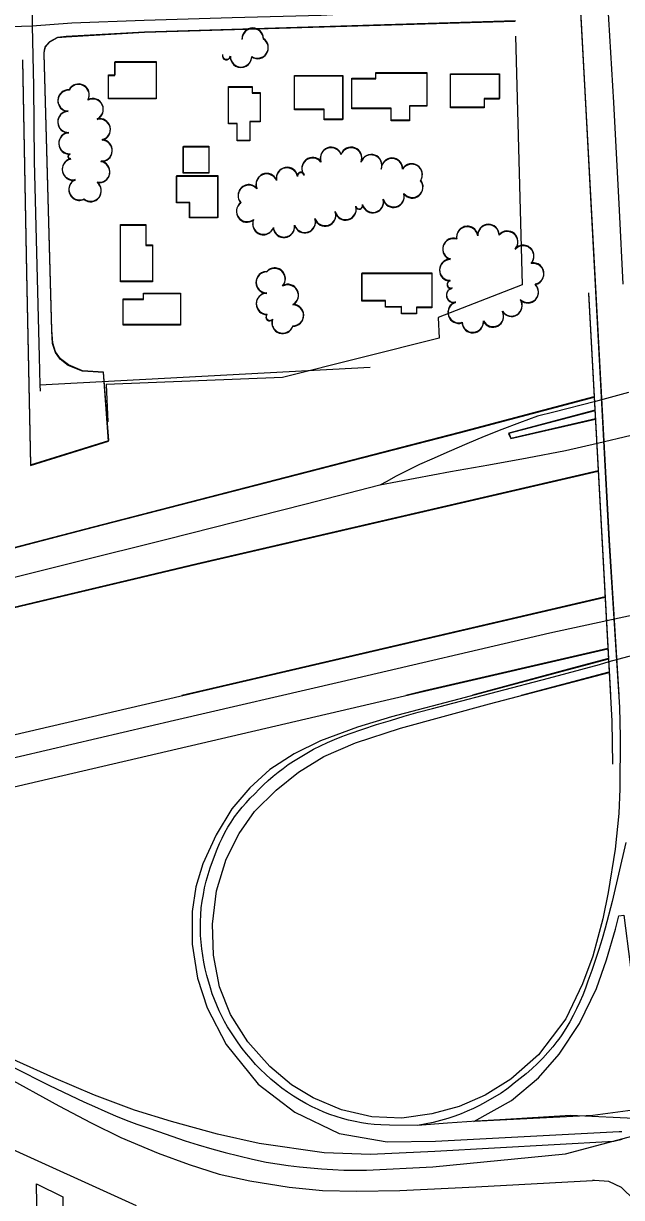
# Model space of a CAD drawing. Extents: x -25029 to 2274964, y -81170 to 687028.
# Drawn here: x 2236 to 2795, y -67916 to -66817 of the extents above; entities that cross this region are included whole.
import ezdxf

# ---------------------------------------------------------------- set-up
doc = ezdxf.new("R2010")
doc.units = 0
for name, color, linetype in [('81911BEA - RW_X_Fee_RW', 7, 'Continuous'), ('AP_X_Lights', 7, 'Continuous'), ('BLDG', 7, 'Continuous'), ('BRIDGE', 7, 'Continuous'), ('GE_X_CL_2000', 7, 'Continuous'), ('INTERSTATE', 7, 'Continuous'), ('ROAD', 7, 'Continuous'), ('TREES', 7, 'Continuous')]:
    doc.layers.add(name, color=color, linetype=linetype)

msp = doc.modelspace()

# ---------------------------------------------------------------- linework, layer by layer
at = {"layer": '81911BEA - RW_X_Fee_RW'}
for p, q in [((2695.8, -66829.4), (2701.8, -67061.8)), ((2132.5, -67828.7), (2341.1, -67923))]:
    msp.add_line(p, q, dxfattribs=at)
msp.add_lwpolyline([(2701.8, -67061.8), (2623.4, -67092.6), (2624.3, -67111.7), (2477.8, -67148.5), (2313, -67155), (2314.4, -67190)], dxfattribs=at)
at = {"layer": 'AP_X_Lights'}
msp.add_line((2251, -67155.4), (2559.8, -67139), dxfattribs=at)
at = {"layer": 'BLDG'}
for points in [[(2359.7, -66888), (2315, -66888), (2315, -66866), (2321.2, -66866), (2321.2, -66853.6), (2359.7, -66853.6)], [(2359.8, -66887.5), (2315.1, -66887.5), (2315.1, -66865.5), (2321.3, -66865.5), (2321.3, -66853.1), (2359.8, -66853.1)], [(2534, -66907.6), (2516.7, -66907.6), (2516.7, -66898.2), (2488.9, -66898.2), (2488.9, -66866.5), (2534, -66866.5)], [(2534.1, -66907), (2516.8, -66907), (2516.8, -66897.7), (2489, -66897.7), (2489, -66866), (2534.1, -66866)], [(2612.6, -66894.9), (2596.4, -66894.9), (2596.4, -66908.5), (2579.3, -66908.5), (2579.3, -66897.2), (2542.5, -66897.2), (2542.5, -66869.2), (2565.1, -66869.2), (2565.1, -66863.8), (2612.6, -66863.8)], [(2612.7, -66894.4), (2596.5, -66894.4), (2596.5, -66908), (2579.3, -66908), (2579.3, -66896.7), (2542.6, -66896.7), (2542.6, -66868.7), (2565.2, -66868.7), (2565.2, -66863.3), (2612.7, -66863.3)], [(2680.6, -66887.6), (2666.5, -66887.6), (2666.5, -66895.8), (2634.9, -66895.8), (2634.9, -66864.4), (2680.6, -66864.4)], [(2680.5, -66888.2), (2666.4, -66888.2), (2666.4, -66896.4), (2634.9, -66896.4), (2634.9, -66864.9), (2680.5, -66864.9)], [(2449.5, -66876.4), (2449.5, -66882.1), (2457, -66882.1), (2457, -66909), (2447.3, -66909), (2447.3, -66926.8), (2435.4, -66926.8), (2435.4, -66910.9), (2427.2, -66910.9), (2427.2, -66876.4)], [(2449.5, -66876.9), (2449.5, -66882.6), (2456.9, -66882.6), (2456.9, -66909.5), (2447.3, -66909.5), (2447.3, -66927.3), (2435.4, -66927.3), (2435.4, -66911.4), (2427.2, -66911.4), (2427.2, -66876.9)], [(2409, -66932.8), (2409, -66957.6), (2385, -66957.6), (2385, -66932.8)], [(2409, -66932.3), (2409, -66957.1), (2385.1, -66957.1), (2385.1, -66932.3)], [(2391, -66999.4), (2391, -66985.3), (2378.8, -66985.3), (2378.8, -66960.3), (2417.1, -66960.3), (2417.1, -66999.4)], [(2391.1, -66998.9), (2391.1, -66984.8), (2378.9, -66984.8), (2378.9, -66959.8), (2417.2, -66959.8), (2417.2, -66998.9)], [(2350.1, -67006), (2350.1, -67025.1), (2356.2, -67025.1), (2356.2, -67059.1), (2326.3, -67059.1), (2326.3, -67006)], [(2350.1, -67005.5), (2350.1, -67024.6), (2356.2, -67024.6), (2356.2, -67058.6), (2326.4, -67058.6), (2326.4, -67005.5)], [(2617.4, -67083.5), (2603, -67083.5), (2603, -67089.2), (2589, -67089.2), (2589, -67082.9), (2574.1, -67082.9), (2574.1, -67077.2), (2552.1, -67077.2), (2552.1, -67051.2), (2617.4, -67051.2)], [(2617.5, -67082.9), (2603.1, -67082.9), (2603.1, -67088.7), (2589.1, -67088.7), (2589.1, -67082.3), (2574.2, -67082.4), (2574.2, -67076.6), (2552.2, -67076.6), (2552.2, -67050.7), (2617.5, -67050.7)], [(2328.8, -67075.5), (2347.8, -67075.5), (2347.8, -67070.1), (2382.4, -67070.1), (2382.4, -67099.6), (2328.8, -67099.6)], [(2328.9, -67075), (2347.9, -67075), (2347.9, -67069.6), (2382.5, -67069.6), (2382.5, -67099.1), (2328.9, -67099.1)]]:
    msp.add_lwpolyline(points, close=True, dxfattribs=at)
at = {"layer": 'BRIDGE'}
for points in [[(2763.9, -67069.3), (2784.5, -67445.6)], [(2763.9, -67069.9), (2785.7, -67470.1), (2786.2, -67510.3)]]:
    msp.add_lwpolyline(points, dxfattribs=at)
at = {"layer": 'GE_X_CL_2000'}
for points in [[(2239.1, -65929.6), (2239.9, -66009.4), (2240.1, -66116.5), (2237.6, -66225.3), (2237.8, -66240.4), (2238.4, -66301.3), (2238.3, -66413.1), (2238.6, -66532.2), (2239.3, -66639.2), (2243.3, -66750.7), (2243.9, -66802.4), (2243.9, -66819.8)], [(2776.5, -66730.9), (2781.8, -66797.9), (2787.3, -66891.4), (2792.5, -66992.2), (2795.9, -67061.4)], [(2243.9, -66819.8), (2280.9, -66817), (2348.5, -66814.3), (2430.6, -66811.8), (2514.1, -66809.7), (2578.9, -66805.9), (2648.3, -66803.2), (2692.1, -66803.3)], [(1559.3, -66840.4), (1562.6, -66839.6), (1566, -66839), (1569.4, -66838.6), (1605.5, -66837.1), (1648, -66836), (1720.9, -66833.7), (1768.9, -66831.8), (1802.8, -66830.5), (1900.5, -66828.6), (1982.7, -66825.9), (2063.8, -66825.1), (2157.3, -66822.7), (2213.6, -66820.7), (2243.9, -66819.8)], [(2243.9, -66819.8), (2244.9, -66876), (2245.5, -66946.2), (2250.3, -67129.4), (2251, -67155.4), (2251.1, -67161.5)], [(4312.3, -66845.5), (4268.8, -66855.6), (4220.7, -66866.3), (4115.8, -66897.2), (4051.4, -66912.9), (3888.5, -66951.3), (3780, -66976.5), (3693.3, -66995.8), (3615.9, -67013.9), (3504.3, -67040.2), (3385.8, -67067.7), (3270.1, -67094.7), (3115, -67130.8), (2998.6, -67157.7), (2944.2, -67170.4), (2889.1, -67183.3), (2836.1, -67195.3), (2803.7, -67202.9), (2772.2, -67210.3), (2742.4, -67217.3), (2706.5, -67224), (2670.7, -67230.6), (2634.8, -67236.9), (2568.7, -67249.4)], [(2801.3, -67162.7), (2770.3, -67170.9), (2731.6, -67180.9), (2716.2, -67184.7), (2699.5, -67190.9), (2682.9, -67197.3), (2666.4, -67203.9), (2650, -67210.8), (2633.7, -67217.9), (2617.5, -67225.1), (2605.8, -67230), (2590.4, -67237.9), (2584, -67241), (2574.6, -67246.3), (2568.7, -67249.4)], [(2568.7, -67249.4), (2498.7, -67267.5), (2369.7, -67300.1), (2283.3, -67321.6), (2120.7, -67362.1), (1998.9, -67390.2), (1881.4, -67417.5), (1763.6, -67444.4), (1641.8, -67472), (1600.3, -67482.1), (1548.9, -67494.5), (1488.8, -67508.8), (1420.3, -67524.9), (1366.3, -67537.7), (1293.4, -67554.4), (1235.1, -67568.1), (1178, -67581.3), (1108.2, -67597.3), (1039.9, -67612.9), (932.8, -67634.4)], [(1542.6, -67663.3), (1598.5, -67650), (1640.4, -67640), (1716.7, -67622.6), (1762.2, -67611.9), (1833.4, -67595.2), (1955.5, -67567), (2065.7, -67541.3), (2184.5, -67513.9), (2376.9, -67469), (2533, -67432.9), (2727.7, -67387.4), (2781.1, -67375.8), (2812.8, -67368.9), (2844.9, -67361.9), (2928.6, -67343.7), (2989.8, -67332), (3137.9, -67297.2), (3159.3, -67292)], [(2604.1, -67848.2), (2578, -67848.1), (2569.7, -67847.8), (2563.6, -67847.3), (2557.6, -67846.6), (2551.6, -67845.7), (2545.6, -67844.6), (2539.6, -67843.3), (2533.8, -67841.7), (2527.9, -67839.9), (2522.2, -67837.9), (2516.5, -67835.7), (2511, -67833.3), (2505.5, -67830.7), (2499.6, -67827.6), (2493.8, -67824.3), (2488.1, -67820.8), (2482.6, -67817.1), (2477.1, -67813.2), (2471.9, -67809.1), (2466.8, -67804.8), (2461.9, -67800.4), (2457.3, -67795.9), (2452.7, -67791.2), (2448.4, -67786.3), (2444.2, -67781.3), (2440.2, -67776.1), (2436.4, -67770.8), (2429.5, -67760.7), (2426.5, -67755.9), (2423.7, -67751), (2421, -67746), (2418.5, -67740.9), (2414.1, -67730.4), (2412.2, -67725), (2410.5, -67719.6), (2407.2, -67708), (2405.6, -67701.8), (2404.3, -67695.6), (2403.2, -67689.4), (2402.3, -67683), (2401.7, -67676.7), (2401.2, -67670.4), (2401, -67664), (2401, -67657.6), (2401.4, -67651.2), (2401.9, -67644.8), (2402.7, -67638.5), (2403.8, -67632.2), (2405, -67625.9), (2406.5, -67619.6), (2408.2, -67613.4), (2410.1, -67607.3), (2412.3, -67601.3), (2416.6, -67589.9), (2418.8, -67584.6), (2421.3, -67579.4), (2423.9, -67574.3), (2426.7, -67569.3), (2429.8, -67564.5), (2433, -67559.7), (2436.4, -67555.1), (2440, -67550.6), (2443.8, -67546.3), (2447.7, -67542.1), (2451.8, -67538.1), (2455.9, -67533.8), (2460.1, -67529.5), (2464.5, -67525.5), (2469, -67521.6), (2473.6, -67517.8), (2478.4, -67514.2), (2483.2, -67510.7), (2488.2, -67507.4), (2494.3, -67503.6), (2500.6, -67499.9), (2506.9, -67496.4), (2513.4, -67493.2), (2519.9, -67490.1), (2526.5, -67487.2), (2533.2, -67484.5), (2540, -67482), (2552.8, -67477.6), (2565.7, -67473.3), (2578.7, -67469.3), (2591.7, -67465.4), (2604.8, -67461.7), (2617.9, -67458.2), (2631, -67454.9), (2678.7, -67442.4), (2726.4, -67429.8), (2774.1, -67417.1), (2783.2, -67414.4), (2814.8, -67405.8)], [(2798.9, -67583.7), (2785.9, -67638.6), (2779.5, -67663.8), (2776.7, -67673.8), (2773.7, -67683.8), (2767, -67703.4), (2763.4, -67713.2), (2761, -67719.8), (2758.5, -67726.3), (2755.7, -67732.7), (2752.8, -67739), (2749.6, -67745.3), (2746.3, -67751.4), (2742.8, -67757.5), (2739.1, -67763.4), (2736.1, -67767.5), (2734.4, -67769.8), (2730.7, -67774.7), (2726, -67780.1), (2721.1, -67785.3), (2716.1, -67790.3), (2710.8, -67795.2), (2705.5, -67799.9), (2700, -67804.4), (2694.3, -67808.8), (2690.3, -67812.2), (2687.4, -67814.2), (2682.3, -67818), (2667.5, -67826.6), (2662, -67829.6), (2656.4, -67832.4), (2650.6, -67834.9), (2644.8, -67837.3), (2638.9, -67839.5), (2632.3, -67841.6), (2625.5, -67843.6), (2618.7, -67845.4), (2604.1, -67848.2)], [(2225.4, -67793.5), (2260.1, -67810.8), (2292.1, -67826), (2301.9, -67830.6), (2311.7, -67835), (2321.6, -67839.2), (2331.6, -67843.2), (2341.6, -67847), (2351.8, -67850.6), (2362, -67854), (2374.3, -67858.4), (2386.7, -67862.5), (2399.1, -67866.5), (2411.7, -67870.2), (2424.3, -67873.6), (2437, -67876.8), (2449.7, -67879.7), (2462.5, -67882.5), (2472.8, -67884.2), (2483.2, -67885.7), (2493.6, -67887), (2504, -67888), (2514.4, -67888.9), (2524.9, -67889.5), (2535.3, -67890), (2545.8, -67890.2), (2556.3, -67890.2), (2618.4, -67887), (2742.3, -67874.7), (2844.3, -67847.8)], [(2844.3, -67847.8), (2813.5, -67842), (2747, -67839), (2686.2, -67842.6), (2659.1, -67844.1), (2632, -67846), (2604.1, -67848.2)]]:
    msp.add_lwpolyline(points, dxfattribs=at)
at = {"layer": 'INTERSTATE'}
for points in [[(1754.1, -67424.3), (2052.8, -67353.3), (2301, -67288.7), (2643.2, -67200.4), (2769.2, -67167)], [(1754.2, -67423.9), (2052.9, -67352.8), (2301.1, -67288.2), (2643.3, -67199.8), (2769.3, -67166.5)], [(2769.9, -67179.8), (2689.2, -67201.1), (2691.2, -67205.8), (2770.3, -67187.5)], [(2770, -67179.3), (2689.3, -67200.6), (2691.3, -67205.3), (2770.4, -67187)], [(1754, -67476.3), (2397.8, -67323.2), (2772.9, -67236.2)], [(1881.1, -67445.7), (2397.9, -67322.7), (2773, -67235.6)], [(1754.1, -67591.7), (2069.6, -67519.2), (2779.4, -67354.1)], [(2383.8, -67445.6), (2779.5, -67353.5)], [(1754.2, -67641.4), (2110.3, -67558.6), (2610.5, -67442.1), (2782, -67402.5)], [(2593.1, -67445.6), (2610.6, -67441.5), (2782.1, -67401.9)], [(2782.5, -67412.1), (2748.6, -67421), (2648.6, -67448), (2579.8, -67465.9), (2548, -67475.8), (2513.3, -67488.5), (2488.7, -67500.6), (2466.1, -67515.3), (2447.2, -67532.3), (2430.5, -67552.2), (2415.7, -67576.3), (2403.4, -67603.4), (2396.8, -67624.9), (2393.5, -67648.2), (2393.3, -67678.6), (2398.4, -67710.5), (2407.3, -67738.3), (2425.1, -67772.6), (2455.2, -67809.6), (2489.2, -67835.9), (2530.8, -67855.7), (2575.6, -67863.6), (2621, -67862.9), (2792.7, -67853.8), (2795, -67854)], [(2782.7, -67411.6), (2748.7, -67420.4), (2655.4, -67445.6)], [(2742.7, -67748.4), (2717.2, -67782.1), (2691.3, -67804.9), (2667.4, -67819.8), (2642.9, -67830.6), (2617.3, -67837.3), (2589.4, -67841.4), (2561.4, -67840.2), (2533.1, -67833.7), (2506.6, -67822.5), (2486.1, -67810.2), (2466, -67793.1), (2445.4, -67769.9), (2429.2, -67744.3), (2419, -67718.6), (2413.3, -67688.9), (2412.3, -67659.8), (2416, -67628.7), (2425.2, -67599.2), (2437.4, -67575.2), (2451.7, -67554.7), (2472, -67534.7), (2492.7, -67517.8), (2516.4, -67503.2), (2546.2, -67490.2), (2588, -67476.5), (2671.2, -67454), (2783.2, -67424.4)], [(2701.2, -67445.6), (2783.3, -67423.9)], [(2795.4, -67861.4), (2787.6, -67863.2), (2620.3, -67872.5), (2560.2, -67875.3), (2516.8, -67873.7), (2456, -67865.1), (2417, -67856.3), (2374.1, -67844.5), (2339.4, -67833.9), (2301.9, -67819.8), (2264.1, -67803.6), (2229.5, -67788), (2195.2, -67771.4), (2141.4, -67741.9), (2070.1, -67707.3), (2032.4, -67692.6), (1994.3, -67680.8), (1954.4, -67671.5), (1907.6, -67664.5), (1864.1, -67661.9), (1785.2, -67662.4), (1754.2, -67664)], [(2767.8, -67838.9), (2656.6, -67844.5), (2692, -67824.8), (2717.2, -67803.6), (2736.5, -67781.4), (2755.4, -67753)], [(2216.6, -67801.2), (2268.7, -67829.9), (2299, -67845.7), (2326.7, -67859.5), (2361.5, -67874), (2390.4, -67884.6), (2418.5, -67893.7), (2447.3, -67900), (2483.9, -67905.9), (2515.3, -67909), (2547.3, -67909.6), (2587.5, -67909.2), (2658.6, -67905.8), (2767.5, -67899.7)]]:
    msp.add_lwpolyline(points, dxfattribs=at)
at = {"layer": 'ROAD'}
for points in [[(2674.8, -65422.9), (2675, -65425.2), (2682.5, -65537.1), (2695.1, -65685.4), (2697.9, -65730.5), (2705, -65855.6), (2712.8, -66005.4), (2734.5, -66401.1), (2760.6, -66880.4), (2783.1, -67300.5), (2792.3, -67445.6)], [(2712.8, -66006), (2734.4, -66401.6), (2760.5, -66881), (2783, -67301.1), (2792.8, -67456.9), (2793.6, -67485.1), (2793.1, -67533.5), (2792.2, -67556.3), (2788.9, -67589.8), (2782.3, -67630.4), (2777.2, -67655), (2767.9, -67690), (2758.3, -67715.7), (2742.7, -67748.4)], [(2234.7, -66852), (2238.5, -67050.7), (2242.1, -67230.9), (2315.2, -67208), (2310.3, -67144), (2290.8, -67142.8), (2277.5, -67137.3), (2270, -67131.6), (2265.5, -67125.1), (2262.9, -67116.9), (2262, -67104.8), (2255, -66845.9), (2255.2, -66842.6), (2256.2, -66839.2), (2260.3, -66834.7), (2267.6, -66830.7), (2275.6, -66829.9), (2348.8, -66825.7), (2695.4, -66815.3)], [(2234.8, -66851.5), (2238.6, -67050.2), (2242.2, -67230.4), (2315.3, -67207.5), (2310.4, -67143.5), (2290.9, -67142.3), (2277.6, -67136.8), (2270.1, -67131.1), (2265.6, -67124.6), (2263, -67116.4), (2262.1, -67104.3), (2255.1, -66845.4), (2255.3, -66842.1), (2256.3, -66838.7), (2260.3, -66834.2), (2267.7, -66830.2), (2275.6, -66829.4), (2348.8, -66825.2), (2695.5, -66814.7)], [(2755.4, -67753), (2771.4, -67720.2), (2780.8, -67693.4), (2789.1, -67664.5), (2792.2, -67652), (2797, -67651.6), (2802.7, -67697.6), (2806.9, -67738.6), (2812, -67827.4), (2812.3, -67830.2), (2811.3, -67832), (2809.2, -67833.1), (2805.4, -67833.9), (2767.8, -67838.9)], [(2806.5, -67917.8), (2794.8, -67906.2), (2783, -67900.7), (2769.6, -67899.6), (2767.5, -67899.7)], [(2252.8, -68211.2), (2247.9, -67902.8), (2272.5, -67915.1), (2275.6, -68140)]]:
    msp.add_lwpolyline(points, dxfattribs=at)
at = {"layer": 'TREES'}
for centre, radius, start, end in [((2449.9, -66832.2), 10, 0.6507, 180.6507), ((2450, -66831.6), 10, 0.6577, 180.6577), ((2454.5, -66840.4), 10, 236.8879, 56.8879), ((2454.5, -66839.9), 10, 236.8949, 56.8949), ((2425.4, -66847.2), 3.77, 166.5348, 346.5348), ((2425.3, -66847.7), 3.77, 166.5278, 346.5278), ((2439, -66848.7), 10, 179.4479, 359.4479), ((2439.1, -66848.2), 10, 179.4549, 359.4549), ((2277.8, -66889.4), 10, 87.004, 267.004), ((2287.2, -66884), 10, 332.4948, 152.4948), ((2287.1, -66884.5), 10, 332.4878, 152.4878), ((2277.8, -66889.9), 10, 86.997, 266.997), ((2300.3, -66898.1), 10, 295.2555, 115.2555), ((2300.3, -66897.6), 10, 295.2625, 115.2625), ((2277.7, -66909.3), 10, 92.472, 272.472), ((2277.7, -66909.8), 10, 92.465, 272.465), ((2306.9, -66916.9), 10, 283.392, 103.392), ((2306.9, -66916.4), 10, 283.399, 103.399), ((2278.6, -66929.8), 10, 93.0259, 273.0259), ((2278.7, -66929.3), 10, 93.0329, 273.0329), ((2308.6, -66936.6), 10, 266.6888, 86.6888), ((2308.7, -66936.1), 10, 266.6958, 86.6958), ((2523.1, -66943.7), 10, 19.9258, 199.9258), ((2523.2, -66943.2), 10, 19.9328, 199.9328), ((2541.9, -66943.7), 10, 340.1133, 160.1133), ((2542, -66943.1), 10, 340.1203, 160.1203), ((2281.8, -66954.1), 10, 101.7359, 281.7359), ((2281.9, -66953.6), 10, 101.7429, 281.7429), ((2279.5, -66942), 2.28, 98.1007, 278.1007), ((2279.5, -66941.5), 2.28, 98.1077, 278.1077), ((2505.9, -66952.8), 10, 38.3207, 218.3207), ((2505.9, -66953.3), 10, 38.3137, 218.3137), ((2560.7, -66950.4), 10, 340.32, 160.32), ((2560.8, -66949.9), 10, 340.327, 160.327), ((2580.1, -66953.8), 10, 0.3136, 180.3136), ((2580.2, -66953.2), 10, 0.3206, 180.3206), ((2306.3, -66956.5), 10, 259.9674, 79.9674), ((2306.4, -66956), 10, 259.9744, 79.9744), ((2482, -66962.5), 10, 10.6155, 190.6155), ((2482.1, -66962), 10, 10.6225, 190.6225), ((2495, -66959.5), 3.14, 10.6225, 190.6225), ((2598.5, -66959.1), 10, 327.1103, 147.1103), ((2598.6, -66958.6), 10, 327.1173, 147.1173), ((2288, -66973), 10, 114.6893, 294.6893), ((2288.1, -66972.5), 10, 114.6963, 294.6963), ((2298.4, -66974.2), 10, 231.9309, 51.9309), ((2298.4, -66973.7), 10, 231.9379, 51.9379), ((2463, -66968.2), 10, 23.0681, 203.0681), ((2463.1, -66967.7), 10, 23.0751, 203.0751), ((2494.9, -66960.1), 3.14, 10.6155, 190.6155), ((2599.2, -66970.2), 10, 218.4043, 38.4043), ((2599.1, -66970.8), 10, 218.3973, 38.3973), ((2446.3, -66978.2), 10, 41.1825, 221.1825), ((2446.3, -66978.7), 10, 41.1755, 221.1755), ((2581.6, -66979.6), 10, 194.954, 14.954), ((2581.7, -66979), 10, 194.961, 14.961), ((2444.7, -66993.4), 10, 126.6487, 306.6487), ((2444.8, -66992.8), 10, 126.6557, 306.6557), ((2536.7, -66991.5), 10, 194.8296, 14.8296), ((2536.8, -66990.9), 10, 194.8366, 14.8366), ((2549.5, -66988.1), 3.2, 194.8296, 14.8296), ((2549.6, -66987.6), 3.2, 194.8366, 14.8366), ((2562.3, -66984.7), 10, 194.8296, 14.8296), ((2562.3, -66984.2), 10, 194.8366, 14.8366), ((2498.6, -67003.4), 10, 198.1795, 18.1795), ((2498.7, -67002.9), 10, 198.1865, 18.1865), ((2517.6, -66997.1), 10, 198.1795, 18.1795), ((2517.7, -66996.6), 10, 198.1865, 18.1865), ((2459.9, -67005.1), 10, 158.0258, 338.0258), ((2460, -67004.6), 10, 158.0328, 338.0328), ((2479.1, -67007.7), 10, 186.7753, 6.7753), ((2479.2, -67007.2), 10, 186.7823, 6.7823), ((2650.5, -67017.6), 10, 8.8229, 188.8229), ((2650.6, -67017.1), 10, 8.8299, 188.8299), ((2670.3, -67015.8), 10, 1.7123, 181.7123), ((2670.4, -67015.3), 10, 1.7193, 181.7193), ((2637.6, -67028.7), 10, 72.6821, 252.6821), ((2637.7, -67028.2), 10, 72.6891, 252.6891), ((2687.9, -67022.1), 10, 318.8308, 138.8308), ((2688, -67021.5), 10, 318.8378, 138.8378), ((2702.8, -67035.4), 10, 318.0576, 138.0576), ((2702.9, -67034.8), 10, 318.0646, 138.0646), ((2634.6, -67047.7), 10, 89.5981, 269.5981), ((2634.6, -67048.3), 10, 89.591, 269.591), ((2712.1, -67051.9), 10, 280.5539, 100.5539), ((2712.2, -67051.3), 10, 280.5609, 100.5609), ((2463, -67059.9), 10, 90.4988, 270.4988), ((2463.1, -67059.4), 10, 90.5058, 270.5058), ((2470.5, -67056), 10, 318.4293, 138.4293), ((2470.4, -67056.6), 10, 318.4223, 138.4223), ((2482.7, -67072), 10, 298.8821, 118.8821), ((2482.8, -67071.4), 10, 298.8891, 118.8891), ((2637.8, -67071.9), 6.73, 103.7442, 283.7442), ((2637.9, -67071.4), 6.73, 103.7512, 283.7512), ((2635.4, -67061.8), 3.67, 103.7442, 283.7443), ((2635.5, -67061.3), 3.67, 103.7512, 283.7513), ((2707.1, -67069), 10, 226.9035, 46.9035), ((2707.2, -67068.5), 10, 226.9105, 46.9105), ((2463.2, -67079.9), 10, 90.4988, 270.4988), ((2463.3, -67079.4), 10, 90.5058, 270.5058), ((2691.9, -67081.1), 10, 212.2539, 32.2539), ((2691.8, -67081.6), 10, 212.2469, 32.2469), ((2487.5, -67090.7), 10, 269.5676, 89.5676), ((2487.6, -67090.2), 10, 269.5746, 89.5746), ((2642.5, -67088), 10, 108.0868, 288.0868), ((2642.6, -67087.4), 10, 108.0938, 288.0938), ((2674.5, -67091.6), 10, 207.3776, 27.3776), ((2674.6, -67091), 10, 207.3846, 27.3846), ((2465.8, -67092.3), 3.44, 137.6597, 317.6597), ((2465.9, -67091.7), 3.44, 137.6667, 317.6667), ((2477.9, -67097.6), 10, 162.0987, 342.0987), ((2478, -67097.1), 10, 162.1057, 342.1057), ((2655.6, -67096.8), 10, 183.7095, 3.7095), ((2655.7, -67096.3), 10, 183.7165, 3.7165)]:
    msp.add_arc(centre, radius, start, end, dxfattribs=at)

doc.saveas('drawing.dxf')
